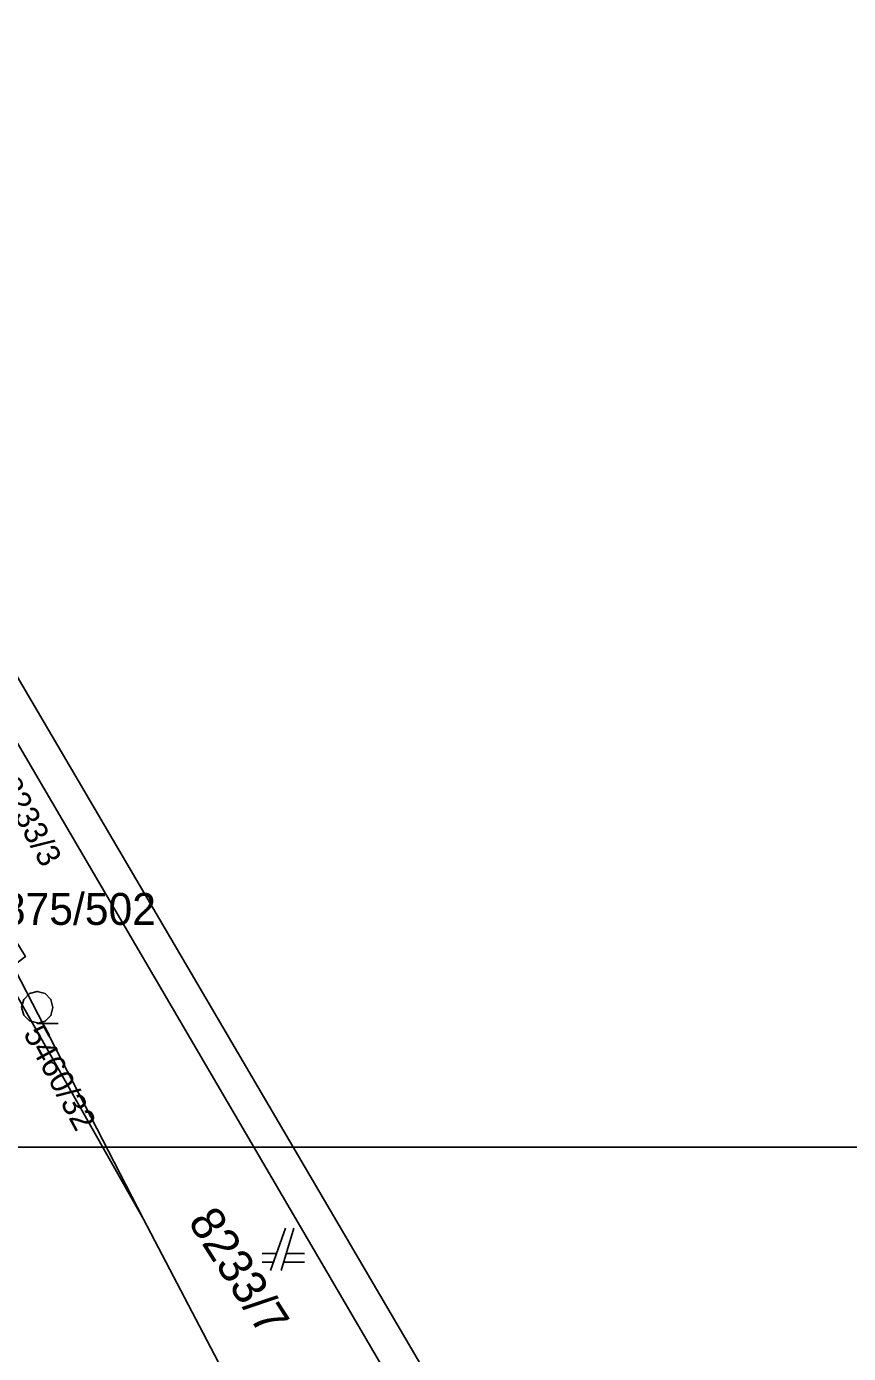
# Model space of a CAD drawing. Extents: x -263587 to -261993, y -1238795 to -1236748.
# Drawn here: x -262852 to -262813.4, y -1237097.8 to -1237035.4 of the extents above; entities that cross this region are included whole.
import ezdxf

# ---------------------------------------------------------------- set-up
doc = ezdxf.new("R2010")
doc.units = 0
for name, color, linetype in [('Vrstva 1', 7, 'Continuous'), ('Vrstva 3', 7, 'Continuous'), ('Vrstva 51', 7, 'Continuous')]:
    doc.layers.add(name, color=color, linetype=linetype)

msp = doc.modelspace()

# ---------------------------------------------------------------- linework, layer by layer
at = {"layer": 'Vrstva 1'}
for p, q in [((-262873.84, -1237029.6), (-262829.31, -1237105.43)), ((-262833.86, -1237100.89), (-262873.83, -1237032.62)), ((-262873.83, -1237032.62), (-262833.86, -1237100.89)), ((-262846.54, -1237091.48), (-262852.6, -1237079.72)), ((-262852.6, -1237079.72), (-262846.54, -1237091.48)), ((-262846.54, -1237091.48), (-262853.11, -1237079.87)), ((-262853.11, -1237079.87), (-262846.54, -1237091.48)), ((-262838.34, -1237107.11), (-262846.54, -1237091.48)), ((-262846.54, -1237091.48), (-262838.34, -1237107.11)), ((-262839.86, -1237091.9), (-262840.56, -1237093.9)), ((-262840.06, -1237093.9), (-262839.46, -1237091.9)), ((-262840.28, -1237093.1), (-262840.96, -1237093.1)), ((-262840.96, -1237093.5), (-262840.42, -1237093.5)), ((-262839.94, -1237093.5), (-262838.96, -1237093.5)), ((-262838.96, -1237093.1), (-262839.82, -1237093.1))]:
    msp.add_line(p, q, dxfattribs=at)
msp.add_lwpolyline([(-262851.53, -1237082.25), (-262851.91, -1237082.15), (-262852.18, -1237081.88), (-262852.28, -1237081.51), (-262852.18, -1237081.14), (-262851.91, -1237080.87), (-262851.54, -1237080.77), (-262851.17, -1237080.87), (-262850.9, -1237081.14), (-262850.8, -1237081.52), (-262850.9, -1237081.9), (-262851.17, -1237082.17), (-262851.55, -1237082.27), (-262850.55, -1237082.27)], dxfattribs=at)
at = {"layer": 'Vrstva 3'}
for points in [[(-262852.68, -1237079.56), (-262852.1, -1237079.13), (-262857.32, -1237070.72), (-262858.66, -1237068.17), (-262859.83, -1237067.29), (-262858.17, -1237070.41), (-262853.42, -1237079.33), (-262853.11, -1237079.87), (-262846.54, -1237091.48), (-262852.6, -1237079.72)], [(-262852.1, -1237079.13), (-262852.68, -1237079.56), (-262852.6, -1237079.72), (-262846.54, -1237091.48), (-262853.11, -1237079.87), (-262853.42, -1237079.33), (-262858.17, -1237070.41), (-262859.83, -1237067.29), (-262858.66, -1237068.17), (-262857.32, -1237070.72)]]:
    msp.add_lwpolyline(points, close=True, dxfattribs=at)
at = {"layer": 'Vrstva 51'}
msp.add_lwpolyline([(-262992.03, -1237088.09), (-262695.03, -1237088.09), (-262695.03, -1238768.09), (-262992.03, -1238768.09)], close=True, dxfattribs=at)

# ---------------------------------------------------------------- texts
at = {"layer": 'Vrstva 1'}
for s, height, rotation, p in [('8233/3', 1.1, 298.22453, (-262853.437, -1237071.029)), ('5460/32', 1.1, 298.33913, (-262852.222, -1237082.74)), ('8233/7', 1.6, 302.63631, (-262844.476, -1237091.599))]:
    msp.add_text(s, height=height, rotation=rotation, dxfattribs=at).set_placement(p)
at = {"layer": 'Vrstva 3'}
msp.add_text('1875/502', height=1.5, dxfattribs=at).set_placement((-262854.322, -1237077.636))

doc.saveas('drawing.dxf')
